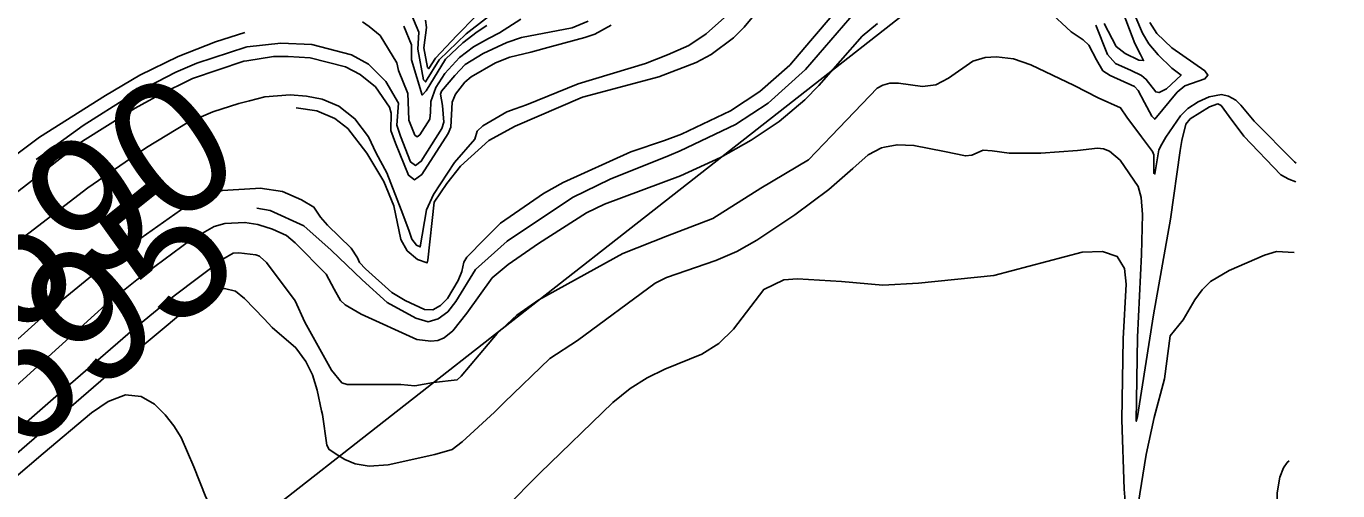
# Model space of a CAD drawing. Extents: x -291892836 to 2945206, y -477993085 to 1832792.
# Drawn here: x 1853880.4 to 1854126.8, y 545502.4 to 545589.7 of the extents above; entities that cross this region are included whole.
import ezdxf

# ---------------------------------------------------------------- set-up
doc = ezdxf.new("R2010")
doc.units = 0
for name, color, linetype in [('DT_X_Contour_Minor', 7, 'Continuous'), ('DT_X_Terrain_Ground_Line', 7, 'Continuous'), ('Level 63', 7, 'Continuous')]:
    doc.layers.add(name, color=color, linetype=linetype)

msp = doc.modelspace()

# ---------------------------------------------------------------- linework, layer by layer
at = {"layer": 'DT_X_Contour_Minor'}
for points in [[(1853923.46, 545559.23), (1853924.33, 545559.28), (1853928.52, 545558.66), (1853932.09, 545557.08), (1853934.43, 545555.74), (1853935.71, 545553.83), (1853937, 545552.34), (1853941.46, 545548.01), (1853942.66, 545546.18), (1853942.99, 545545.33), (1853944.15, 545544.15), (1853949.09, 545539.69), (1853951.62, 545538.2), (1853955.21, 545536.46), (1853956.76, 545536.45), (1853958.24, 545537.22), (1853959.54, 545538.53), (1853961.57, 545541.92), (1853962.22, 545543.63), (1853962.6, 545545.38), (1853963.19, 545546.32), (1853966.59, 545549.79), (1853969.49, 545552.69), (1853977.61, 545558.26), (1853981.27, 545560.36), (1853994.01, 545566.11), (1854000.35, 545568.23), (1854003.5, 545569.42), (1854012.7, 545573.78), (1854018.24, 545577.42), (1854023.87, 545582.39), (1854027.78, 545586.93), (1854040.71, 545602.18)], [(1853923.7, 545555.55), (1853926.22, 545555.1), (1853932.58, 545552.23), (1853937.69, 545547.63), (1853943.53, 545542.06), (1853948.22, 545537.8), (1853953.59, 545534.83), (1853955.92, 545534.19), (1853957.82, 545534.71), (1853959.64, 545536.08), (1853961.11, 545538), (1853964.83, 545543.98), (1853970.76, 545549.34), (1853983.03, 545557.51), (1853990.12, 545560.96), (1854001.19, 545565.39), (1854003.28, 545566.3), (1854013.69, 545571.26), (1854019.78, 545575.22), (1854026.84, 545581.57), (1854041.13, 545598.16)], [(1853972.84, 545595.93), (1853963.03, 545588.28), (1853958.01, 545583.4), (1853955.42, 545579.24), (1853955.06, 545579.62), (1853953.97, 545585.36), (1853954.15, 545588.61), (1853952.15, 545593.32)], [(1853931.11, 545574.34), (1853935, 545573.81), (1853938.36, 545572.34), (1853940.82, 545570.48), (1853944.38, 545565.84), (1853947.6, 545560.55), (1853949.45, 545555.93), (1853950.8, 545549.63), (1853951.98, 545547.51), (1853953.89, 545545.88), (1853955.71, 545545.24), (1853955.87, 545545.78), (1853957.02, 545556.63), (1853959.4, 545560.13), (1853961.98, 545563.39), (1853967.29, 545568.23), (1853972.28, 545570.94), (1853984.93, 545576.37), (1853999.24, 545580.21), (1854006.26, 545582.87), (1854009.07, 545584.4), (1854013.26, 545587.49), (1854015.29, 545589.54), (1854018.27, 545593.15)], [(1854081.39, 545589.9), (1854083.54, 545584.41), (1854085.1, 545582.71), (1854088.04, 545581.36), (1854089.97, 545580.42), (1854090.85, 545579.7), (1854092.63, 545577.36), (1854093.27, 545577.23), (1854094.65, 545577.96), (1854097.4, 545580.52), (1854095.65, 545581.83), (1854093.06, 545584.32), (1854091.35, 545586.38), (1854090.13, 545588.42), (1854087.48, 545594.81)], [(1854082.97, 545590.22), (1854085.21, 545585.9), (1854086.88, 545584.58), (1854089.46, 545583.35), (1854090.35, 545583.25), (1854089.8, 545584.41), (1854088.7, 545586.48), (1854085.99, 545593.51)], [(1853921.66, 545585.76), (1853921.88, 545585.83), (1853928.23, 545586.54), (1853934.04, 545586.29), (1853941.53, 545584.32), (1853944.68, 545582.6), (1853947.93, 545579.32), (1853950.32, 545575.22), (1853950.04, 545571.11), (1853950.69, 545569.02), (1853952.62, 545564.22), (1853953.53, 545563.54), (1853954.62, 545564.35), (1853958.5, 545570.51), (1853958.84, 545571.69), (1853958.58, 545574.78), (1853958.23, 545576.92), (1853958.4, 545577.48), (1853960.91, 545580.46), (1853962.87, 545582.52), (1853966.25, 545584.55), (1853970.67, 545586.65), (1853973.44, 545587.61), (1853982.96, 545589.4), (1853985.95, 545590.65)], [(1853922.34, 545575.71), (1853925.22, 545576.43), (1853929.96, 545576.79), (1853933.04, 545576.59), (1853936, 545575.97), (1853939.14, 545574.7), (1853942.16, 545572.31), (1853944.72, 545568.9), (1853946.12, 545565.84), (1853948.13, 545562.15), (1853950.87, 545555.21), (1853952.26, 545551.42), (1853952.83, 545549.73), (1853953.72, 545548.56), (1853954.43, 545548.23), (1853955.6, 545555.21), (1853956.92, 545558.07), (1853960.87, 545564.13), (1853964.68, 545568.49), (1853965.12, 545570.01), (1853966.17, 545570.96), (1853970.68, 545573.63), (1853972.24, 545574.16), (1853974.41, 545574.95), (1853984.09, 545578.89), (1853996.75, 545582.67), (1854000.88, 545584.33), (1854004.89, 545586.05), (1854008.16, 545588.27), (1854012.71, 545592.31)], [(1853943.56, 545590.55), (1853944.85, 545589.66), (1853946.89, 545587.98), (1853950.04, 545582.81), (1853950.35, 545581.36), (1853952.1, 545577.03), (1853952.23, 545573.86), (1853952.31, 545572.03), (1853953.42, 545569.25), (1853953.85, 545568.94), (1853954.37, 545569.32), (1853956.21, 545572.24), (1853956.37, 545573.54), (1853956.44, 545575.58), (1853957.38, 545578.19), (1853959.07, 545580.81), (1853961.82, 545583.82), (1853964.42, 545585.83), (1853967.26, 545587.37), (1853969.29, 545588.44), (1853973.33, 545591.02)], [(1853964.87, 545591.57), (1853961.27, 545587.95), (1853957.29, 545583.71), (1853956.05, 545581.73), (1853955.82, 545581.97), (1853955.13, 545585.63), (1853955.61, 545589.44), (1853955.43, 545590.83)], [(1854072.39, 545592.62), (1854076.74, 545588.66), (1854078.97, 545587.17), (1854080.03, 545586.14), (1854081.53, 545583.38), (1854082.7, 545581.33), (1854084.07, 545580.45), (1854088.62, 545578.37), (1854089.35, 545577.63), (1854090.54, 545575.36), (1854091.91, 545572.78), (1854092.46, 545572.22), (1854096.66, 545577.34), (1854098.13, 545578.48), (1854101.86, 545579.82), (1854102.43, 545580.5), (1854101.85, 545581.33), (1854095.63, 545585.64), (1854092.87, 545588.35), (1854091.51, 545590.42)], [(1853741.08, 545448.42), (1853751.41, 545461.33), (1853754.56, 545464.68), (1853757.98, 545467.41), (1853770.11, 545476.83), (1853784.64, 545488.16), (1853790.95, 545492.9), (1853802.7, 545502.81), (1853825.06, 545522.43), (1853845.91, 545539.88), (1853857.34, 545549.28), (1853874.56, 545562.69), (1853882.85, 545568.84), (1853895.26, 545576.66), (1853901.76, 545580.48), (1853908.95, 545584), (1853915.93, 545586.76), (1853921.47, 545588.54)], [(1853921.83, 545583.22), (1853926.86, 545583.98), (1853929.61, 545584), (1853933.72, 545583.79), (1853940.38, 545582.04), (1853943.13, 545580.62), (1853946.03, 545578.3), (1853948.67, 545574.49), (1853948.94, 545573.36), (1853948.92, 545570.11), (1853949.78, 545567.76), (1853952.22, 545561.7), (1853953.37, 545560.85), (1853954.74, 545561.87), (1853959.67, 545569.53), (1853960.16, 545570.76), (1853960.44, 545575.42), (1853961.07, 545576.92), (1853962.82, 545579.16), (1853963.99, 545580.17), (1853968.58, 545582.81), (1853971.23, 545583.9), (1853975.19, 545584.81), (1853979.07, 545585.87), (1853985.36, 545587.56), (1853987.22, 545588.22), (1853990.3, 545589.92)], [(1853923.91, 545552.43), (1853924.09, 545552.4), (1853926.68, 545551.58), (1853929.3, 545550.37), (1853930.95, 545549), (1853936.72, 545543.14), (1853938.28, 545540.28), (1853939.42, 545538.19), (1853940.33, 545537.34), (1853943.33, 545535.64), (1853953.8, 545530.86), (1853956.43, 545530.55), (1853957.72, 545530.66), (1853958.94, 545531.18), (1853960.52, 545532.48), (1853963.16, 545535.78), (1853967.97, 545542.43), (1853970.94, 545544.96), (1853976.65, 545548.89), (1853985.64, 545554.66), (1853989.06, 545556.29), (1854003.3, 545561.61), (1854010.82, 545565.06), (1854016.59, 545568.27), (1854021.86, 545571.77), (1854026.7, 545575.89), (1854029.3, 545578.56), (1854037.47, 545587.81), (1854040.34, 545590.18)], [(1853951.32, 545589.7), (1853952.78, 545586.22), (1853952.77, 545583.39), (1853954.79, 545576.75), (1853955.56, 545577.56), (1853959.15, 545583.48), (1853962.4, 545586.57), (1853965.13, 545588.63), (1853966.95, 545589.86)], [(1853882.27, 545564.65), (1853882.71, 545564.99), (1853891.07, 545571.04), (1853899.81, 545576.56), (1853908.48, 545581.07), (1853912.46, 545582.77), (1853921.66, 545585.76)], [(1853745.68, 545446.9), (1853752.82, 545456.32), (1853756.73, 545460.12), (1853761.2, 545463.75), (1853768.59, 545469.51), (1853786.85, 545482.76), (1853797.7, 545490.58), (1853808.31, 545498.82), (1853826.32, 545514.79), (1853844.31, 545530.88), (1853860.68, 545544.71), (1853880.42, 545559.93), (1853890.97, 545568.11), (1853900.83, 545574.33), (1853905.28, 545576.75), (1853911.66, 545579.9), (1853921.26, 545583.14), (1853921.83, 545583.22)], [(1853924.32, 545546.4), (1853925.52, 545545.31), (1853930.94, 545538.12), (1853932.76, 545534.1), (1853937.74, 545525.1), (1853939.71, 545522.71), (1853940.68, 545522.37), (1853943.86, 545522.38), (1853950.77, 545522.4), (1853953.42, 545522.18), (1853956.9, 545522.78), (1853961.37, 545523.29), (1853962.14, 545523.98), (1853968.86, 545531.97), (1853972.6, 545535.45), (1853976.7, 545538.3), (1853992.51, 545547.01), (1854000.91, 545550.34), (1854009.39, 545553.6), (1854018.42, 545559.25), (1854027.38, 545564.58), (1854031.7, 545569.09), (1854040.31, 545578.08), (1854041.33, 545578.65), (1854042.64, 545579.01), (1854044.32, 545579.02), (1854048.82, 545578.37), (1854051.28, 545578.68), (1854053.66, 545579.93), (1854058.27, 545583.12), (1854060.58, 545583.84), (1854062.73, 545583.95), (1854065.91, 545583.56), (1854069.14, 545582.43), (1854077.3, 545578.59), (1854081.79, 545576.22), (1854086.03, 545574.35), (1854087.21, 545572.62), (1854089.98, 545568.91)], [(1853752.92, 545444.51), (1853754.21, 545445.95), (1853759.61, 545452.09), (1853761.77, 545453.9), (1853781.97, 545469.31), (1853799.1, 545481.61), (1853811.16, 545490.92), (1853830.83, 545508.25), (1853845.89, 545521.68), (1853866.44, 545539.59), (1853875.72, 545546.91), (1853891.98, 545559.36), (1853902.98, 545566.93), (1853910.64, 545571.56), (1853915.43, 545573.62), (1853920.33, 545575.21), (1853922.34, 545575.71)], [(1854093.79, 545567.56), (1854094.52, 545568.87), (1854097.29, 545572.85), (1854098.69, 545574.26), (1854100.58, 545575.49), (1854102.67, 545576.41), (1854104.97, 545576.87), (1854106.31, 545576.54), (1854107.7, 545575.78), (1854108.62, 545574.9), (1854111.13, 545571.87), (1854118.72, 545564.21), (1854119.01, 545563.97)], [(1854097.25, 545566.33), (1854097.52, 545568.25), (1854098.31, 545571.29), (1854099.11, 545572.31), (1854102.76, 545574.57), (1854104.31, 545575.13), (1854104.91, 545574.83), (1854106.46, 545572.73), (1854109.18, 545569.07), (1854116.16, 545561.76), (1854117.65, 545560.95), (1854118.93, 545560.46)], [(1854089.98, 545568.91), (1854092.03, 545566.14), (1854092.25, 545565.51), (1854092.27, 545562.09), (1854092.47, 545561.97), (1854093.2, 545566.5), (1854093.79, 545567.56)], [(1854035.73, 545562.99), (1854038.62, 545565.54), (1854041.1, 545566.88), (1854041.69, 545566.99)], [(1854041.69, 545566.99), (1854044.04, 545567.42), (1854047.2, 545567.31), (1854052.94, 545566.16), (1854056.86, 545565.33), (1854058.05, 545565.47), (1854060.18, 545566.44), (1854061.92, 545566.29), (1854065.08, 545565.86), (1854071.07, 545565.85), (1854077.93, 545566.37), (1854081.68, 545566.81), (1854082.84, 545566.69), (1854083.97, 545566.2), (1854085.98, 545564.51), (1854089.33, 545559.59), (1854089.88, 545557.51), (1854090.12, 545554.32), (1854089.98, 545546.82), (1854089.19, 545531.26), (1854088.96, 545515.49), (1854089.19, 545516.36), (1854089.94, 545521.17), (1854092.24, 545535.47), (1854095.42, 545553.46), (1854097.25, 545566.33)], [(1854009.96, 545545.68), (1854009.97, 545545.69), (1854013.89, 545547.41), (1854017.7, 545549.51), (1854024.81, 545554.29), (1854031.23, 545559.02), (1854035.73, 545562.99)], [(1853768.26, 545439.44), (1853770.3, 545442.33), (1853772.82, 545445.39), (1853776.5, 545448.51), (1853781.34, 545452.3), (1853792.95, 545460.71), (1853806.62, 545470.62), (1853820.85, 545481.45), (1853840.77, 545497.93), (1853860.89, 545515.08), (1853872.25, 545525.01), (1853885.29, 545536.76), (1853897.67, 545546.88), (1853910.46, 545555.88), (1853913.92, 545557.83), (1853917.21, 545558.87), (1853923.46, 545559.23)], [(1853774.84, 545437.27), (1853774.85, 545437.29), (1853777.79, 545440.98), (1853783.75, 545446.96), (1853791.58, 545452.7), (1853813.33, 545468.43), (1853825.11, 545477.37), (1853843.19, 545492.09), (1853864.47, 545509.98), (1853875.07, 545519.11), (1853895.25, 545537.32), (1853901.14, 545542.06), (1853911.3, 545549.57), (1853915.73, 545552.1), (1853917.71, 545552.67), (1853921.48, 545552.84), (1853923.91, 545552.43)], [(1853782.72, 545434.66), (1853782.73, 545435.01), (1853784.12, 545437.29), (1853786.48, 545440.42), (1853788.7, 545442.53), (1853803.55, 545453.41), (1853814.95, 545461.81), (1853831.81, 545474.67), (1853850.41, 545489.87), (1853871.9, 545507.91), (1853885.46, 545519.73), (1853900.4, 545532.65), (1853908.19, 545539.08), (1853917.33, 545545.93), (1853919.27, 545547.05), (1853920.32, 545547.15), (1853923.51, 545546.74), (1853924.24, 545546.48), (1853924.32, 545546.4)], [(1853970.32, 545499.1), (1853976.89, 545505.73), (1853990.64, 545519.03), (1853993.89, 545521.62), (1853997.09, 545523.68), (1854000.38, 545525.31), (1854007.33, 545528.12), (1854010.54, 545530.09), (1854013.27, 545532.81), (1854018.97, 545540.27), (1854022.76, 545542.09), (1854025.3, 545542.26), (1854033.57, 545541.73), (1854041.38, 545541.03), (1854048.04, 545541.46), (1854062.23, 545542.88), (1854078.83, 545547.27), (1854082.63, 545547.39), (1854085.41, 545546.43), (1854086.76, 545544.18), (1854087.05, 545541.23), (1854086.53, 545530.96), (1854086.26, 545515.74), (1854086.72, 545502.72), (1854087.08, 545498.24)], [(1854089.36, 545499.95), (1854090.85, 545509.24), (1854092.31, 545516.21), (1854094.26, 545523.45), (1854095.36, 545531.56), (1854097.79, 545534.55), (1854099.97, 545538.31), (1854101.34, 545540.21), (1854102.91, 545541.72), (1854106.42, 545543.82), (1854113.05, 545546.7), (1854115.32, 545547.38), (1854118.62, 545547.19)], [(1853970.22, 545519), (1853978.78, 545527.3), (1853983.95, 545530.68), (1853998.57, 545541.45), (1854000.73, 545542.49), (1854009.96, 545545.68)], [(1853788.32, 545432.81), (1853787.77, 545434.59), (1853787.82, 545436.34), (1853788.63, 545437.97), (1853789.61, 545439.11), (1853795.15, 545443.28), (1853813.85, 545457.08), (1853836.27, 545474.19), (1853857.34, 545491.5), (1853877.27, 545508.27), (1853895.36, 545523.88), (1853911.63, 545537.52), (1853913.33, 545538.75), (1853915.46, 545539.93), (1853917.67, 545540.46), (1853919.68, 545539.9), (1853921.42, 545538.56), (1853925.11, 545534.71)], [(1853925.11, 545534.71), (1853926.63, 545533.12), (1853931.04, 545529.29), (1853932.93, 545526.74), (1853934.2, 545524.22), (1853935.06, 545521.33), (1853935.89, 545517.46)], [(1853878, 545504.7), (1853883.59, 545509.41), (1853892.63, 545517.06), (1853895.8, 545519.19), (1853899.06, 545520.44), (1853901.97, 545520.16), (1853904.46, 545518.7), (1853906.51, 545516.69), (1853908.15, 545514.62), (1853909.5, 545512.42), (1853911.9, 545506.94), (1853914.12, 545501.24), (1853915.98, 545497.89), (1853917.97, 545495.63), (1853922.45, 545491.82), (1853939.83, 545478.48), (1853940.79, 545478.68), (1853942.34, 545479.35), (1853955.24, 545483.22), (1853957.43, 545484.3), (1853959.22, 545485.77), (1853962.75, 545489.99)], [(1853935.89, 545517.46), (1853936.04, 545516.74), (1853936.87, 545511.01), (1853937.32, 545510.17), (1853938.95, 545509.13), (1853940.28, 545508.3), (1853942.17, 545507.48), (1853944.85, 545507.06), (1853948.38, 545507.34), (1853957.15, 545509.26), (1853960.42, 545510.22), (1853962.28, 545511.61), (1853968.4, 545517.23), (1853970.22, 545519)], [(1854117.72, 545508.05), (1854117.36, 545507.76), (1854116.64, 545506.77), (1854115.95, 545504.98), (1854115.46, 545502.02), (1854115.37, 545492.49), (1854115.84, 545473.18), (1854116.8, 545467.86)]]:
    msp.add_lwpolyline(points, dxfattribs=at)
at = {"layer": 'Level 63'}
msp.add_line((1853782.96, 545386.45), (1854903.14, 546264.01), dxfattribs=at)

# ---------------------------------------------------------------- texts
at = {"layer": 'DT_X_Terrain_Ground_Line'}
for s, rotation, p in [('690', 34.8129, (1853876.53, 545530.2)), ('695', 38.7835, (1853878.54, 545508.46))]:
    msp.add_text(s, height=25, rotation=rotation, dxfattribs=at).set_placement(p)

doc.saveas('drawing.dxf')
